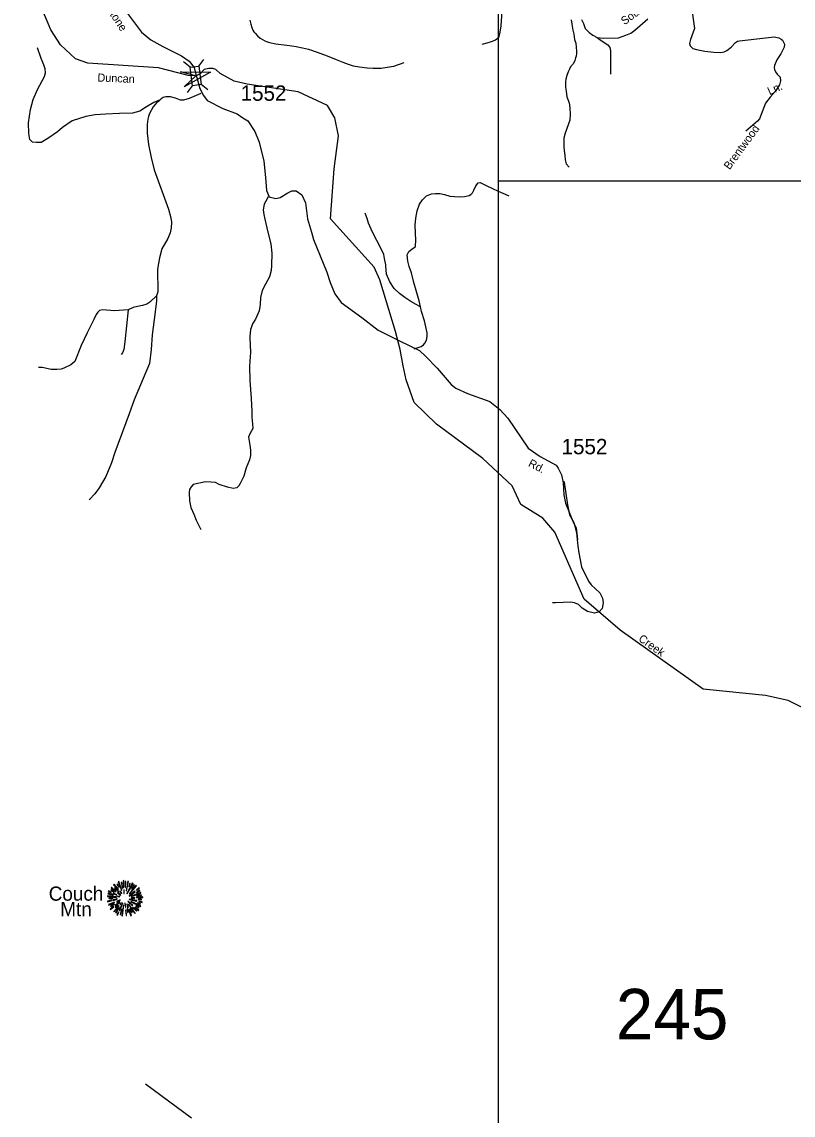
# Model space of a CAD drawing. Extents: x 884530 to 1028605, y 526725 to 653634.
# Drawn here: x 969407 to 975676, y 620013 to 628893 of the extents above; entities that cross this region are included whole.
import ezdxf

# ---------------------------------------------------------------- set-up
doc = ezdxf.new("R2010")
doc.units = 0
for name, color, linetype in [('Exist Geographical Mountain Summit CELL', 7, 'Continuous'), ('Exist Geographical Mountain Summit Label', 7, 'Continuous'), ('Exist Hydrographic Creek Single Shore', 7, 'Continuous'), ('Exist Hydrographic Creek Single Shore Label', 7, 'Continuous'), ('Exist Road Non-System Type 51', 7, 'Continuous'), ('Exist Road Non-System Type 51 Label', 7, 'Continuous'), ('Exist Road Secondary Structure Standard Bridge Attributed CELL', 7, 'Continuous'), ('Exist Road Secondary Structure Standard Bridge CELL', 7, 'Continuous'), ('Exist Road Secondary Structure Standard Bridge Number Label', 7, 'Continuous'), ('Exist Road Secondary Type 51 Attributed', 7, 'Continuous'), ('Exist Road Secondary Type 51 Label', 7, 'Continuous'), ('Exist Road Secondary Type 51 Number Label', 7, 'Continuous'), ('Map Preparation Inset Cut Line', 7, 'Continuous')]:
    doc.layers.add(name, color=color, linetype=linetype)

msp = doc.modelspace()

# ---------------------------------------------------------------- linework, layer by layer
at = {"layer": 'Exist Geographical Mountain Summit CELL'}
for points in [[(970132.4, 621859.4), (970172, 621828.9), (970174.2, 621831.1), (970136, 621863.8)], [(970152.7, 621884.2), (970188.7, 621846.7), (970192, 621849.3), (970156.8, 621888.9)], [(970160.7, 621856.5), (970193.4, 621827.5), (970195.6, 621829.6), (970163.6, 621861.6)], [(970180.3, 621885.6), (970196, 621863.8), (970197.8, 621865.3), (970184.4, 621889.6)], [(970191.2, 621907.5), (970217.4, 621840.6), (970220.3, 621841.6), (970196.4, 621910)], [(970225.1, 621855.5), (970227.6, 621856.2), (970218.5, 621904.1), (970214.2, 621903)], [(970229.8, 621916.9), (970233.8, 621864.9), (970237, 621865.3), (970235.6, 621917.9)], [(970245.8, 621862.8), (970249.7, 621862.8), (970253.4, 621910), (970247.9, 621910)], [(970257.8, 621834.4), (970272.7, 621911.4), (970267.2, 621913.2), (970254.5, 621835.1)], [(970261, 621812.6), (970264, 621810.8), (970312.6, 621895.4), (970307.2, 621899.1)], [(970275.5, 621869.6), (970278.9, 621868.5), (970288.3, 621895.4), (970283.6, 621897.2)], [(970282.1, 621814), (970284.3, 621811.9), (970339.9, 621876.1), (970335.9, 621880.9)], [(970319.5, 621885.6), (970298.5, 621852.2), (970301.4, 621851.1), (970323.9, 621882.4)], [(970339.9, 621842), (970341.7, 621839.5), (970364.6, 621855.8), (970361, 621859.4)], [(970104, 621789.3), (970176, 621782.4), (970176.3, 621785.3), (970104, 621794.4)], [(970106.6, 621810.4), (970148, 621800.9), (970149.1, 621804.2), (970107.7, 621815.1)], [(970109.5, 621829.6), (970132, 621820.9), (970133.1, 621823.9), (970111, 621834.8)], [(970116.1, 621771.9), (970145.8, 621773.3), (970145.8, 621776.9), (970115, 621776.9)], [(970131.3, 621840.6), (970157.1, 621824.2), (970159.3, 621826.8), (970134.2, 621844.5)], [(970148, 621812.6), (970178.5, 621800.6), (970179.7, 621802.7), (970150.2, 621816.6)], [(970184.4, 621818), (970209.4, 621799.1), (970211.6, 621802), (970186.9, 621821.3)], [(970184.7, 621788.2), (970201.8, 621786), (970202.2, 621788.2), (970185.5, 621792.6)], [(970204, 621831.1), (970217.8, 621814.7), (970219.9, 621816.9), (970207.2, 621834)], [(970235.2, 621843.5), (970236.6, 621814.4), (970239.2, 621814.7), (970239.2, 621843.8)], [(970278.9, 621794), (970280.7, 621791.5), (970329.3, 621827.5), (970326.1, 621831.8)], [(970294.9, 621778.5), (970294.9, 621775.5), (970325, 621775.5), (970325.7, 621780.6)], [(970295.9, 621791.2), (970297, 621788.9), (970375.1, 621817.6), (970373.3, 621822.4)], [(970338.1, 621777.3), (970390.4, 621780.6), (970390.8, 621785.3), (970338.5, 621780.6)], [(970339.9, 621819.1), (970367.5, 621834), (970364.6, 621839.1), (970338.5, 621821.7)], [(970341.7, 621791.2), (970378.5, 621797.7), (970377, 621803.1), (970340.3, 621793.4)], [(970102.6, 621751.5), (970104, 621746.4), (970140, 621757), (970137.8, 621760.2)], [(970112.4, 621723.9), (970115, 621719.2), (970160.4, 621739.2), (970158.9, 621743.9)], [(970123.7, 621687.2), (970126.5, 621683.2), (970154.9, 621704.3), (970152.3, 621707.5)], [(970129.9, 621707.9), (970158.9, 621724.6), (970156.8, 621728.3), (970127.7, 621713)], [(970148.4, 621762.8), (970149.5, 621758.1), (970182.6, 621766.4), (970181.9, 621770.1)], [(970154.6, 621667.6), (970157.5, 621665), (970198.2, 621712.7), (970195.3, 621714.8)], [(970169.9, 621698.9), (970189.1, 621717), (970185.8, 621719.2), (970165.4, 621702.1)], [(970166.2, 621717.4), (970169.1, 621713.7), (970203.6, 621742.1), (970201.8, 621744.6)], [(970194.5, 621698.9), (970169.5, 621659.6), (970172.7, 621657.1), (970198.6, 621696.6)], [(970176, 621748.6), (970178.2, 621743.9), (970206.9, 621759.1), (970205.8, 621762.4)], [(970197.8, 621677.4), (970202.2, 621675.6), (970228.7, 621734), (970226.2, 621734.8)], [(970204.7, 621726.8), (970208, 621723.9), (970218.1, 621740.2), (970216.3, 621741.7)], [(970209.4, 621642.2), (970221.4, 621685), (970217.8, 621685.4), (970205, 621643.2)], [(970219.2, 621632), (970223.9, 621630.9), (970236.6, 621720.2), (970233.4, 621721)], [(970244.7, 621735.9), (970248.7, 621698.9), (970253.1, 621699.2), (970247.9, 621736.6)], [(970260.7, 621727.2), (970269.4, 621697.4), (970273.4, 621699.2), (970262.8, 621728.3)], [(970270.5, 621660.7), (970265, 621690.5), (970261.8, 621690.5), (970266.2, 621659.6)], [(970269.1, 621747.5), (970307.6, 621712.3), (970310.1, 621716.6), (970270.9, 621749.7)], [(970275.2, 621725), (970325.7, 621650.1), (970329.3, 621653), (970277.7, 621726.1)], [(970275.2, 621682.1), (970292.7, 621632.3), (970297, 621634.1), (970278.1, 621682.9)], [(970280.3, 621764.6), (970341, 621752.7), (970342.1, 621757), (970281.4, 621768.2)], [(970285.7, 621687.9), (970301.7, 621658.5), (970305.8, 621660.7), (970289.4, 621689.4)], [(970294.1, 621745), (970372.2, 621706.8), (970374, 621712.3), (970295.6, 621747.9)], [(970307.6, 621699.2), (970337.7, 621670.1), (970341, 621672.7), (970309.8, 621701.7)], [(970324.3, 621699.9), (970354.8, 621674.1), (970358, 621677.7), (970326.1, 621702.5)], [(970333.4, 621710.9), (970358.4, 621697.8), (970361, 621701.4), (970335.6, 621714.8)], [(970347.5, 621734.8), (970368.6, 621726.8), (970370.4, 621731.2), (970349, 621738)], [(970353, 621765.4), (970379.5, 621763.1), (970379.5, 621767.5), (970353.4, 621768.6)], [(970357, 621748.2), (970385.3, 621741), (970386, 621746.4), (970358, 621752.7)], [(970179.7, 621640.3), (970184.4, 621637.4), (970195.3, 621662.1), (970192, 621664.3)], [(970250.9, 621677.4), (970254.5, 621634.9), (970258.5, 621635.9), (970255.2, 621677.4)]]:
    msp.add_lwpolyline(points, close=True, dxfattribs=at)
at = {"layer": 'Exist Hydrographic Creek Single Shore'}
for points in [[(975937.2, 623230.4), (975633.8, 623380.9), (975451.8, 623420.7), (974944.8, 623473.5), (974269.4, 623953.1), (973977.9, 624205.1), (973738.1, 624748.1), (973641.9, 624861.6), (973462.4, 624973.5), (973392.7, 625125.8), (973152.4, 625346), (972775.8, 625627), (972595.5, 625800.6), (972531.6, 625986.5), (972506.5, 626100.8), (972481.4, 626233.3), (972444.9, 626377.2), (972316.4, 626798.2), (972269.9, 626900.9), (971915.9, 627292.7), (971946.6, 627699), (971981.6, 627967.7), (971949.6, 628113.9), (971890.1, 628214.6), (971652.3, 628324.4), (971237.5, 628388), (971132.6, 628410.9), (971018.4, 628474.8), (970984.1, 628505.2), (970958.2, 628513.3), (970925.9, 628513.3), (970890.2, 628505.2), (970855.6, 628470), (970825.1, 628456.2), (970757.6, 628458.5), (970516.6, 628521.1), (969942.5, 628558.9), (969843.6, 628593.7), (969722.4, 628707.7), (969643.2, 628827.4), (969519.9, 629122)], [(970786.3, 619988.6), (970412.2, 620265.2)]]:
    msp.add_lwpolyline(points, dxfattribs=at)
at = {"layer": 'Exist Road Non-System Type 51'}
for points in [[(973329.5, 629387.6), (973325.6, 629240.3), (973320.7, 629168.2), (973319.6, 629084.1), (973311.6, 629007.3), (973306, 628940), (973301.1, 628861.5), (973292.3, 628808.6), (973279.6, 628764.6), (973257.5, 628744.5), (973221.1, 628731), (973186.2, 628719.3), (973144.2, 628709.7)], [(974846.4, 629032.7), (974872.9, 628838.8), (974841.1, 628749.5), (974833.8, 628716.3), (974839.1, 628697.6), (974861.6, 628676.3), (974889.4, 628667.6), (974957.2, 628656.2), (975029.7, 628647.1), (975087.9, 628645.6), (975114.2, 628650.6), (975137.6, 628661.5), (975171.4, 628686.9), (975206, 628724.8), (975224.5, 628735.7), (975240.3, 628739.8), (975520.4, 628771.2), (975560.5, 628762.3), (975579, 628753.5), (975589.3, 628744.9), (975604.4, 628711.4), (975602.2, 628687.5), (975574.2, 628634.9), (975542, 628584.4), (975524.4, 628539.7), (975520.7, 628522.9), (975523.1, 628505.6), (975531, 628486.9), (975544.4, 628468.2), (975569.5, 628443), (975574.1, 628414.6), (975565.6, 628382.3), (975528.4, 628327), (975488.5, 628282.5), (975451.9, 628232.1), (975401.9, 628106), (975384.8, 628087.6), (975290.5, 628006.5)], [(971261, 628905.9), (971267.4, 628875.6), (971276.7, 628846.3), (971284.9, 628826.6), (971293.5, 628813.6), (971304.5, 628800.4), (971322.7, 628779), (971344.5, 628760.4), (971381.8, 628739.6), (971396.5, 628733), (971419.6, 628724.8), (971470.4, 628715), (971560.8, 628703.9), (971601, 628697.4), (971637.9, 628693.1), (971688.9, 628683.7), (971736.5, 628672.3), (971807.1, 628647.6), (971887.5, 628616.4), (971961.5, 628588.5), (972015.7, 628565.5), (972060, 628550.8), (972100.7, 628535.5), (972150.6, 628526.9), (972214.4, 628519.5), (972263.6, 628516.3), (972326.5, 628517.1), (972377, 628524.4), (972431.1, 628532.7), (972513.2, 628563.9)], [(973871.7, 628910.1), (973876.5, 628874.7), (973886.3, 628824.9), (973891.9, 628792.4), (973899.1, 628750.9), (973908.8, 628720.7), (973911.9, 628688.3), (973913.5, 628656.1), (973913.5, 628635.2), (973911.3, 628615.7), (973907.2, 628599.9), (973902.4, 628580.5), (973889.4, 628556.5), (973867, 628529.2), (973857.3, 628508.3), (973847.7, 628487.4), (973836.4, 628458.4), (973828.3, 628427.9), (973826.8, 628407), (973825.2, 628384.5), (973825.2, 628362), (973830, 628331.5), (973836.4, 628283.3), (973855.7, 628236.7), (973857.3, 628217.4), (973860.5, 628191.7), (973863.7, 628143.4), (973860.5, 628095.2), (973823.5, 627989.2), (973812.3, 627949), (973810.7, 627912), (973812.3, 627878.2), (973814, 627847.7), (973818.8, 627810.7), (973823.5, 627772.2), (973831.6, 627740), (973855.7, 627712.8)], [(974083.2, 628766.4), (974106.5, 628748), (974170.7, 628705.9), (974184.7, 628684.8), (974190.1, 628657.1), (974192.4, 628622.4), (974190.1, 628469.3)], [(970530.3, 628260), (970479.4, 628238.3), (970421.1, 628203), (970365.5, 628169.1), (970307.2, 628152.9), (970200, 628150.2), (970090.8, 628143.5), (970001.9, 628137.1), (969928.2, 628123.4), (969816.5, 628090.3), (969737.8, 628036.5), (969696.5, 627999.3), (969617.9, 627945.5), (969564.1, 627912.4), (969522.6, 627912.4), (969493.7, 627916.5), (969473, 627937.2), (969464.7, 627986.9), (969460.6, 628073.8), (969476.7, 628182.2), (969498.9, 628264), (969535.2, 628342.7), (969591.1, 628449.7), (969598.1, 628480.1), (969595.9, 628511.6), (969585.3, 628544.3), (969564.1, 628595.2), (969535.2, 628682)], [(970530.3, 628260), (970519.5, 628250.5), (970501.2, 628235.6), (970474, 628203), (970443.8, 628148.8), (970437.5, 628125.7), (970431.5, 628104.3), (970424.8, 628059.8), (970424.5, 627990), (970437.5, 627897.2), (970457.5, 627791), (970483.1, 627692.7), (970598.8, 627371.7), (970617.8, 627300.6), (970623.7, 627265.3), (970622, 627220), (970613.4, 627181), (970593.5, 627132.9), (970545.7, 627050.9), (970524.6, 626976), (970510.8, 626883.4), (970512.3, 626700.1), (970500.3, 626667.4)], [(970861, 628310.8), (970767.1, 628270.9), (970720.8, 628256.1), (970695.3, 628258.7), (970655.7, 628274.7), (970615, 628285.5), (970576.9, 628285.4), (970556.7, 628278.6), (970539.7, 628268.3), (970530.3, 628260)], [(972647.5, 626578.2), (972635.2, 626628), (972611.4, 626712.7), (972592.9, 626776.2), (972573.1, 626854.2), (972556, 626905.8), (972545.3, 626950.7), (972537.5, 627000.1), (972553, 627028.9), (972577.3, 627046.9), (972604.4, 627067.3), (972607.5, 627075.1), (972608, 627117.8), (972605.9, 627180.2), (972603.8, 627241.6), (972608, 627297.7), (972620.7, 627358), (972637.6, 627412), (972663, 627446.9), (972695.8, 627479.6), (972736.9, 627495.6), (972768.1, 627499.1), (972804.8, 627498.4), (972842.3, 627489.9), (972886.2, 627478.6), (972960.3, 627471.2), (973004.7, 627474.4), (973042.5, 627482.9), (973055.9, 627492.1), (973070, 627505.5), (973079.6, 627526.1), (973096.7, 627561.7), (973115.3, 627585.6), (973132.5, 627588.2), (973179.4, 627565.6), (973231.7, 627540.6), (973278, 627518.1), (973334.8, 627494.3), (973363.9, 627481.1)], [(971408.3, 627471.6), (971390.2, 627438), (971377, 627413.4), (971368.6, 627366.2), (971373.7, 627329.1), (971382.2, 627290.3), (971405.7, 627185.6), (971431.1, 627089.5), (971439.5, 627013.5), (971436.1, 626915.6), (971434.4, 626873.4), (971419.3, 626821.2), (971387.2, 626762.1), (971360.2, 626711.5), (971346.7, 626655.8), (971343.3, 626598.4), (971334.9, 626546.1), (971306.2, 626478.6), (971282.6, 626441.5), (971270.7, 626409.5), (971265.7, 626395.9), (971260.2, 626338.3), (971258.9, 626325.1), (971265.8, 626210.9), (971257.3, 626095.6), (971258.9, 625980.9), (971270.7, 625834.1), (971275.8, 625731.1), (971277.5, 625683.9), (971280.9, 625628.2), (971283.5, 625590.3), (971257.3, 625542.5), (971250.5, 625518.9), (971259.8, 625456.4), (971266.5, 625414.2), (971266.5, 625372), (971256.5, 625336.6), (971231.1, 625271.7), (971210, 625202.5), (971182.2, 625143.4), (971169.5, 625124), (971154.3, 625108.5), (971124.7, 625103.6), (971078.4, 625113.6), (971010.9, 625135.5), (970980.5, 625150.7), (970943.4, 625155.8), (970899.5, 625157.5), (970798.9, 625136.2), (970782.5, 625117.4), (970769.6, 625095.2), (970768.3, 625071.7), (970770.4, 625004.2), (970779.7, 624950.2), (970804.1, 624894.5), (970822.7, 624844.7), (970860.7, 624771.2)], [(972647.5, 626578.2), (972640.4, 626581.9), (972611, 626597.2), (972567.5, 626622.7), (972520.7, 626653.5), (972475.4, 626686.4), (972434, 626728.1), (972397.8, 626781.4), (972371.2, 626844), (972365.3, 626913), (972364.6, 626921.1), (972355.1, 626970.9), (972348, 627004.1), (972322.7, 627061.6), (972293.5, 627117.2), (972260.3, 627179.5), (972247.3, 627208.4), (972225.6, 627259.4), (972212.5, 627294.9), (972197.7, 627339.4)], [(970500.3, 626667.4), (970501.2, 626623.5), (970482.6, 626475), (970467.4, 626350.1), (970457.3, 626232.8), (970444.7, 626117.2), (970320.7, 625822.6), (970279.3, 625710.4), (970252.5, 625637.6), (970163, 625395.1), (970135.9, 625311.3), (970090, 625200.3), (970035.2, 625109.9), (969999.7, 625059.5), (969954.9, 625011.3)], [(970500.3, 626667.4), (970448, 626616.8), (970423.5, 626601.5), (970387.4, 626589.7), (970347.7, 626581.3), (970311.5, 626574.4), (970270.7, 626555.2)], [(972594.6, 626238.3), (972653.8, 626257.8), (972670.7, 626270.7), (972681.7, 626284.3), (972696.9, 626308.7), (972701.2, 626339.1), (972701.4, 626367.6), (972680.1, 626465.4), (972656.5, 626542.1), (972647.5, 626578.2)], [(970270.7, 626555.2), (970158.9, 626547.3), (970062.3, 626553.5), (970039.6, 626548.4), (970025.3, 626536.5), (970011.8, 626517.2), (969992.4, 626475), (969938.4, 626367), (969890.5, 626265.3), (969837.1, 626133.5), (969804.2, 626107.9), (969749.3, 626080), (969726.6, 626073), (969690.3, 626069.1), (969645.6, 626069.9), (969610.9, 626076.7), (969573.3, 626087.1), (969541.2, 626087.1)], [(970270.7, 626555.2), (970245.5, 626295.2), (970237.2, 626233.5), (970230.9, 626218), (970226.1, 626205.8), (970213.5, 626191.4)], [(973812.6, 625161.4), (973814.1, 625154.4), (973840.9, 624971.5), (973857.9, 624888.8), (973892.9, 624827.4), (973916.1, 624742.4), (973925.7, 624635.4), (973933.1, 624580.8), (973955, 624466.5), (974013.3, 624349.8), (974035.2, 624320.6), (974103.2, 624255), (974125.1, 624213.7), (974131.2, 624174.8), (974123.9, 624129.8), (974098.4, 624101.9), (974060.7, 624090.9), (974003.5, 624104.3), (973962.2, 624131.1), (973931.9, 624160.2), (973899.1, 624173.6), (973867.4, 624179.6), (973807.8, 624177.3), (973744.7, 624173.6), (973719.7, 624175.3)]]:
    msp.add_lwpolyline(points, dxfattribs=at)
at = {"layer": 'Exist Road Secondary Structure Standard Bridge Attributed CELL'}
msp.add_lwpolyline([(970695.3, 628488), (970939.1, 628485.8), (970726.8, 628365.8), (970821, 628455.3)], close=True, dxfattribs=at)
at = {"layer": 'Exist Road Secondary Structure Standard Bridge CELL'}
for p, q in [((970776.4, 628525.1), (970722.1, 628567.6)), ((970844.9, 628533.5), (970887.4, 628587.9)), ((970752.1, 628320.7), (970794.5, 628375.1)), ((970919, 628341.2), (970864.6, 628383.7))]:
    msp.add_line(p, q, dxfattribs=at)
msp.add_lwpolyline([(970794.5, 628375.1), (970776.1, 628525), (970846.2, 628533.6), (970864.6, 628383.7)], close=True, dxfattribs=at)
at = {"layer": 'Exist Road Secondary Type 51 Attributed'}
for points in [[(969941.8, 629780.4), (969943.2, 629762.3), (969954, 629715.9), (969976.6, 629643.3), (970036.7, 629450.7), (970104.1, 629202.9), (970131.7, 629142.9), (970191.7, 629059.9), (970380.7, 628810.6), (970456.8, 628748.3), (970553.6, 628693), (970703.5, 628616.8), (970765.7, 628574.1), (970807.2, 628523.4), (970825.1, 628456.2)], [(973956.1, 628913.2), (973970.4, 628879.2), (973985.1, 628840), (974018.8, 628806.4), (974047.2, 628784.4), (974083.2, 628766.4), (974131.8, 628761.9), (974257.2, 628765), (974316.5, 628784), (974356.5, 628800.4), (974388.8, 628825.3), (974494.2, 628917.7)], [(970825.1, 628456.2), (970830, 628442.7), (970852.8, 628351.3), (970884.8, 628296.5), (970913.5, 628255.5), (971040.1, 628188.9), (971156.1, 628147.3), (971203.1, 628113.6), (971244.8, 628090.6), (971300.1, 628004.1), (971336.6, 627917.3), (971373.2, 627762), (971388.6, 627629.3), (971395.1, 627524.9), (971416.5, 627472.1), (971471.3, 627458.4), (971507.8, 627467.5), (971570.1, 627504.5), (971600.5, 627519.7), (971637.9, 627520.1), (971683.5, 627488.1), (971713.2, 627424.1), (971729.2, 627294.5), (971761.4, 627185.4), (971777.1, 627125.6), (971886.7, 626860.6), (971914.1, 626777.7), (971950.6, 626683.5), (972003.4, 626612.6), (972171.6, 626491.1), (972304.2, 626390.4), (972471.1, 626305.8), (972637.7, 626223.5), (972686.4, 626177), (972782.2, 626081.1), (972897.2, 625947.6), (972934.4, 625917.6), (973027.7, 625873.8), (973210.9, 625809), (973293.1, 625745), (973356.1, 625675.8), (973521.7, 625432.1), (973619.5, 625364.2), (973749.1, 625293.7), (973766.2, 625267), (973792.6, 625214.1), (973806.3, 625149.6), (973812.9, 625051.2), (973826.6, 624984.7), (973891.2, 624824.4), (973911.8, 624783.7), (973919.1, 624713.4), (973923.8, 624687)]]:
    msp.add_lwpolyline(points, dxfattribs=at)
at = {"layer": 'Map Preparation Inset Cut Line'}
for points in [[(929019.7, 608590.9), (973281.3, 608590.9), (973281.3, 635645.7), (929019.7, 635645.7)], [(1003401.7, 608590.9), (973281.3, 608590.9), (973281.3, 627602.4), (1003401.7, 627602.4)]]:
    msp.add_lwpolyline(points, close=True, dxfattribs=at)

# ---------------------------------------------------------------- texts
at = {"layer": 'Exist Geographical Mountain Summit Label'}
for s, p in [('Couch', (969625.5, 621755.2)), ('Mtn', (969719.3, 621629.5))]:
    msp.add_text(s, height=114.83, dxfattribs=at).set_placement(p)
at = {"layer": 'Exist Hydrographic Creek Single Shore Label'}
for s, rotation, p in [('Duncan', 357.65591, (970020.9, 628409.1)), ('Duncan', 357.65591, (970020.9, 628409.1)), ('Creek', 324.59207, (974412.2, 623870.4)), ('Creek', 324.59207, (974412.2, 623870.4))]:
    msp.add_text(s, height=65.62, rotation=rotation, dxfattribs=at).set_placement(p)
at = {"layer": 'Exist Road Non-System Type 51 Label'}
for s, rotation, p in [('Ln.', 24.12014, (975484.2, 628297)), ('Brentwood', 53.88456, (975159.1, 627687.5))]:
    msp.add_text(s, height=65.62, rotation=rotation, dxfattribs=at).set_placement(p)
at = {"layer": 'Exist Road Secondary Structure Standard Bridge Number Label'}
msp.add_text('245', height=410.1, dxfattribs=at).set_placement((974234.1, 620629))
at = {"layer": 'Exist Road Secondary Type 51 Label'}
for s, height, rotation, p in [('Livingstone', 65.617, 303.32343, (969969.4, 629181.2)), ('Souther', 65.62, 35.86118, (974305, 628864.8)), ('Rd.', 65.62, 332.92681, (973517.6, 625287.3))]:
    msp.add_text(s, height=height, rotation=rotation, dxfattribs=at).set_placement(p)
at = {"layer": 'Exist Road Secondary Type 51 Number Label'}
for p in [(971185.5, 628252.2), (973793.7, 625381)]:
    msp.add_text('1552', height=125, dxfattribs=at).set_placement(p)

doc.saveas('drawing.dxf')
